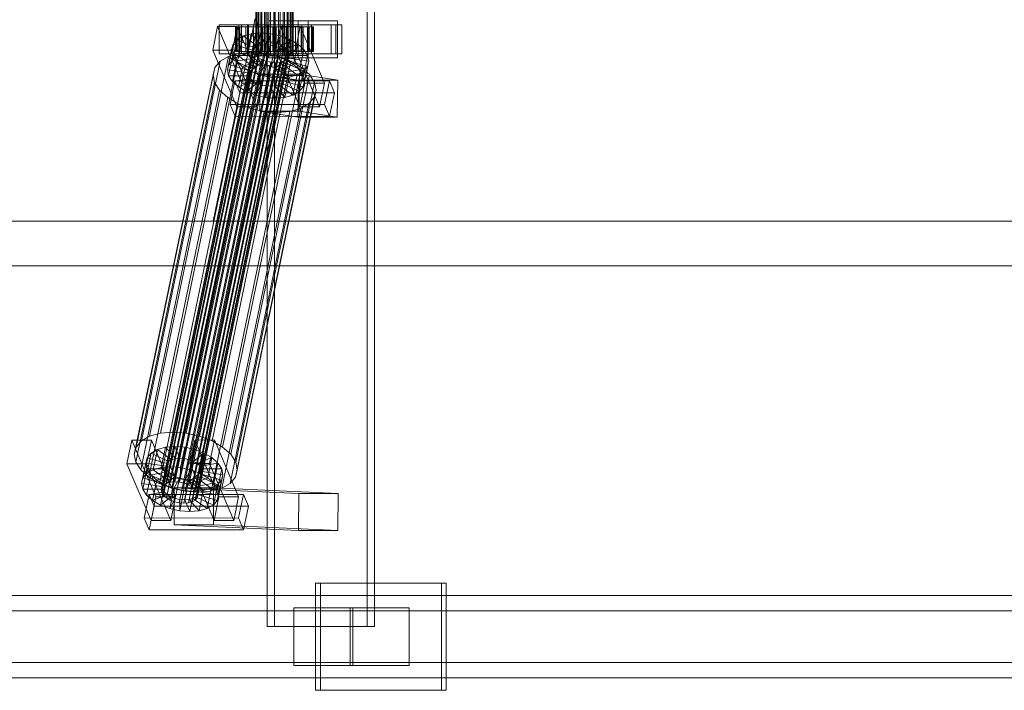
# Model space of a CAD drawing. Header units: millimetres. Extents: x -2233 to 65662, y -50530 to 6847.
# Tile 422 of 656: x 21875 to 22352, y -18456 to -18130. Entities that reach past the tile are written whole.
import ezdxf

# ---------------------------------------------------------------- set-up
doc = ezdxf.new("R2010")
doc.units = ezdxf.units.MM
doc.layers.add('superior_C02', color=7, linetype='Continuous', lineweight=0)

msp = doc.modelspace()

# ---------------------------------------------------------------- linework, layer by layer
at = {"layer": 'superior_C02'}
for p, q in [((21994.808, -17575), (21994.808, -18425)), ((21998.384, -18425), (21998.384, -17575)), ((22043.299, -18425), (22043.299, -17575)), ((22046.875, -17575), (22046.875, -18425)), ((21989.316, -18148), (21989.316, -17852)), ((21989.528, -18148), (21989.528, -17852)), ((21989.718, -18148), (21989.718, -17852)), ((21990.337, -18148), (21990.337, -17852)), ((21990.705, -18148), (21990.705, -17852)), ((21991.69, -18148), (21991.69, -17852)), ((21992.21, -18148), (21992.21, -17852)), ((21993.494, -18148), (21993.494, -17852)), ((21994.131, -18148), (21994.131, -17852)), ((21995.626, -18148), (21995.626, -17852)), ((21996.337, -18148), (21996.337, -17852)), ((21997.941, -18148), (21997.941, -17852)), ((21998.676, -18148), (21998.676, -17852)), ((22000.281, -18148), (22000.281, -17852)), ((22000.991, -18148), (22000.991, -17852)), ((22002.487, -18148), (22002.487, -17852)), ((22003.123, -18148), (22003.123, -17852)), ((22004.408, -18148), (22004.408, -17852)), ((22004.927, -18148), (22004.927, -17852)), ((22005.913, -18148), (22005.913, -17852)), ((22006.28, -18148), (22006.28, -17852)), ((22006.9, -17852), (22006.9, -18148)), ((22007.09, -18148), (22007.09, -17852)), ((22007.301, -18148), (22007.301, -17852)), ((21988.96, -18130), (21968.557, -18228.298)), ((21970.336, -18228.298), (21990.738, -18130)), ((21980.954, -18133), (21971.408, -18133)), ((21971.408, -18133), (21971.408, -18147)), ((21985.715, -18133), (21971.408, -18133)), ((21980.954, -18147), (21980.954, -18133)), ((21980.954, -18133), (21995.26, -18133)), ((22028.073, -18133), (21982.255, -18133)), ((21982.255, -18133), (21982.255, -18147)), ((21985.235, -18133), (21982.255, -18133)), ((21985.235, -18147), (21985.235, -18133)), ((21985.235, -18133), (22031.054, -18133)), ((21985.715, -18147), (21985.715, -18133)), ((21985.715, -18133), (21995.26, -18133)), ((21995.26, -18133), (21995.26, -18147)), ((22014.71, -18131), (21995.619, -18131)), ((21995.619, -18131), (21995.619, -18149)), ((22009.806, -18131), (21995.619, -18131)), ((22011.499, -18133), (22001.954, -18133)), ((22001.954, -18133), (22001.954, -18147)), ((22016.26, -18133), (22001.954, -18133)), ((22009.806, -18149), (22009.806, -18131)), ((22009.806, -18131), (22028.897, -18131)), ((22011.499, -18147), (22011.499, -18133)), ((22011.499, -18133), (22025.806, -18133)), ((22014.71, -18149), (22014.71, -18131)), ((22014.71, -18131), (22028.897, -18131)), ((22016.26, -18147), (22016.26, -18133)), ((22016.26, -18133), (22025.806, -18133)), ((22025.806, -18133), (22025.806, -18147)), ((22028.073, -18147), (22028.073, -18133)), ((22028.073, -18133), (22031.054, -18133)), ((22028.897, -18131), (22028.897, -18149)), ((22031.054, -18133), (22031.054, -18147)), ((21970.72, -18133.859), (21968.34, -18145.327)), ((21980.265, -18133.847), (21970.72, -18133.859)), ((21982.47, -18161.391), (21970.72, -18133.859)), ((21977.885, -18145.315), (21980.265, -18133.847)), ((21979.771, -18134), (21979.325, -18134)), ((21979.325, -18134), (21989.316, -18134)), ((21979.325, -18146), (21979.325, -18134)), ((21979.325, -18134), (21980.172, -18134)), ((21981.48, -18134), (21979.771, -18134)), ((21979.771, -18134), (21989.528, -18134)), ((21979.771, -18146), (21979.771, -18134)), ((21980.172, -18134), (21989.718, -18134)), ((21980.172, -18146), (21980.172, -18134)), ((21980.172, -18134), (21982.256, -18134)), ((21980.265, -18133.847), (21992.016, -18161.379)), ((21984.336, -18134), (21981.48, -18134)), ((21981.48, -18134), (21990.337, -18134)), ((21981.48, -18146), (21981.48, -18134)), ((21982.256, -18134), (21990.705, -18134)), ((21982.256, -18146), (21982.256, -18134)), ((21982.256, -18134), (21985.434, -18134)), ((21987.039, -18137.325), (21983.129, -18138.419)), ((21988.145, -18134), (21984.336, -18134)), ((21984.336, -18134), (21991.69, -18134)), ((21984.336, -18146), (21984.336, -18134)), ((21984.999, -18147.155), (21987.039, -18137.325)), ((21985.434, -18134), (21992.21, -18134)), ((21985.434, -18146), (21985.434, -18134)), ((21985.434, -18134), (21989.489, -18134)), ((21991.575, -18136.948), (21987.039, -18137.325)), ((21987.039, -18137.325), (21991.874, -18142.862)), ((21992.646, -18134), (21988.145, -18134)), ((21988.145, -18134), (21993.494, -18134)), ((21988.145, -18146), (21988.145, -18134)), ((21989.316, -18134), (21989.528, -18134)), ((21989.316, -18134), (21989.316, -18146)), ((21989.718, -18134), (21989.316, -18134)), ((21989.489, -18134), (21994.131, -18134)), ((21989.489, -18146), (21989.489, -18134)), ((21989.489, -18134), (21994.145, -18134)), ((21989.528, -18134), (21990.337, -18134)), ((21989.528, -18134), (21989.528, -18146)), ((21989.534, -18146.777), (21991.575, -18136.948)), ((21989.718, -18134), (21989.718, -18146)), ((21990.705, -18134), (21989.718, -18134)), ((21990.337, -18134), (21991.69, -18134)), ((21990.337, -18134), (21990.337, -18146)), ((21990.705, -18134), (21990.705, -18146)), ((21992.21, -18134), (21990.705, -18134)), ((21996.427, -18137.313), (21991.575, -18136.948)), ((21991.575, -18136.948), (21994.023, -18142.683)), ((21991.69, -18134), (21993.494, -18134)), ((21991.69, -18134), (21991.69, -18146)), ((21992.21, -18134), (21992.21, -18146)), ((21994.131, -18134), (21992.21, -18134)), ((21997.533, -18134), (21992.646, -18134)), ((21992.646, -18134), (21995.626, -18134)), ((21992.646, -18146), (21992.646, -18134)), ((21993.494, -18134), (21995.626, -18134)), ((21993.494, -18134), (21993.494, -18146)), ((21994.131, -18134), (21994.131, -18146)), ((21996.337, -18134), (21994.131, -18134)), ((21994.145, -18134), (21996.337, -18134)), ((21994.145, -18146), (21994.145, -18134)), ((21994.145, -18134), (21999.085, -18134)), ((21994.387, -18147.143), (21996.427, -18137.313)), ((21995.626, -18134), (21997.941, -18134)), ((21995.626, -18134), (21995.626, -18146)), ((21996.427, -18137.313), (21996.321, -18142.856)), ((21996.337, -18134), (21996.337, -18146)), ((21998.676, -18134), (21996.337, -18134)), ((22001.266, -18138.396), (21996.427, -18137.313)), ((22002.473, -18134), (21997.533, -18134)), ((21997.533, -18134), (21997.941, -18134)), ((21997.533, -18146), (21997.533, -18134)), ((21997.941, -18134), (22000.281, -18134)), ((21997.941, -18134), (21997.941, -18146)), ((21999.085, -18134), (21998.676, -18134)), ((21998.676, -18134), (21998.676, -18146)), ((22000.991, -18134), (21998.676, -18134)), ((22001.265, -18133.821), (21998.885, -18145.289)), ((21999.085, -18146), (21999.085, -18134)), ((21999.085, -18134), (22003.972, -18134)), ((22002.473, -18134), (22000.281, -18134)), ((22000.281, -18134), (22002.487, -18134)), ((22000.281, -18134), (22000.281, -18146)), ((22003.972, -18134), (22000.991, -18134)), ((22000.991, -18134), (22000.991, -18146)), ((22003.123, -18134), (22000.991, -18134)), ((22010.811, -18133.809), (22001.265, -18133.821)), ((22013.016, -18161.353), (22001.265, -18133.821)), ((22007.129, -18134), (22002.473, -18134)), ((22002.473, -18146), (22002.473, -18134)), ((22007.129, -18134), (22002.487, -18134)), ((22002.487, -18134), (22004.408, -18134)), ((22002.487, -18134), (22002.487, -18146)), ((22008.473, -18134), (22003.123, -18134)), ((22003.123, -18134), (22003.123, -18146)), ((22004.927, -18134), (22003.123, -18134)), ((22003.972, -18146), (22003.972, -18134)), ((22003.972, -18134), (22008.473, -18134)), ((22011.184, -18134), (22004.408, -18134)), ((22004.408, -18134), (22005.913, -18134)), ((22004.408, -18134), (22004.408, -18146)), ((22012.281, -18134), (22004.927, -18134)), ((22004.927, -18134), (22004.927, -18146)), ((22006.28, -18134), (22004.927, -18134)), ((22014.362, -18134), (22005.913, -18134)), ((22005.913, -18134), (22006.9, -18134)), ((22005.913, -18134), (22005.913, -18146)), ((22015.138, -18134), (22006.28, -18134)), ((22006.28, -18134), (22006.28, -18146)), ((22007.09, -18134), (22006.28, -18134)), ((22006.9, -18134), (22016.445, -18134)), ((22006.9, -18146), (22006.9, -18134)), ((22006.9, -18134), (22007.301, -18134)), ((22016.847, -18134), (22007.09, -18134)), ((22007.09, -18134), (22007.09, -18146)), ((22007.301, -18134), (22007.09, -18134)), ((22011.184, -18134), (22007.129, -18134)), ((22007.129, -18146), (22007.129, -18134)), ((22017.293, -18134), (22007.301, -18134)), ((22007.301, -18134), (22007.301, -18146)), ((22008.431, -18145.277), (22010.811, -18133.809)), ((22008.473, -18146), (22008.473, -18134)), ((22008.473, -18134), (22012.281, -18134)), ((22010.811, -18133.809), (22022.561, -18161.341)), ((22014.362, -18134), (22011.184, -18134)), ((22011.184, -18146), (22011.184, -18134)), ((22012.281, -18146), (22012.281, -18134)), ((22012.281, -18134), (22015.138, -18134)), ((22016.445, -18134), (22014.362, -18134)), ((22014.362, -18146), (22014.362, -18134)), ((22015.138, -18146), (22015.138, -18134)), ((22015.138, -18134), (22016.847, -18134)), ((22016.445, -18134), (22016.445, -18146)), ((22017.293, -18134), (22016.445, -18134)), ((22016.847, -18146), (22016.847, -18134)), ((22016.847, -18134), (22017.293, -18134)), ((22017.293, -18146), (22017.293, -18134)), ((21944.558, -18356.363), (21988.933, -18142.565)), ((21945.987, -18355.541), (21990.362, -18141.742)), ((21947.839, -18355.022), (21992.214, -18141.224)), ((21949.987, -18354.844), (21994.363, -18141.045)), ((21952.286, -18355.017), (21996.661, -18141.218)), ((21954.578, -18355.53), (21998.953, -18141.731)), ((21956.707, -18356.348), (22001.083, -18142.549)), ((21976.153, -18152.246), (21978.194, -18142.416)), ((21978.194, -18142.416), (21977.504, -18145.047)), ((21978.072, -18149.985), (21980.112, -18140.156)), ((21980.112, -18140.156), (21978.194, -18142.416)), ((21978.194, -18142.416), (21987.684, -18145.274)), ((21983.129, -18138.419), (21980.112, -18140.156)), ((21980.112, -18140.156), (21988.593, -18144.203)), ((21981.089, -18148.249), (21983.129, -18138.419)), ((21983.129, -18138.419), (21990.022, -18143.38)), ((21988.933, -18142.565), (21988.024, -18143.635)), ((21990.362, -18141.742), (21988.933, -18142.565)), ((21991.874, -18142.862), (21989.834, -18152.692)), ((21990.022, -18143.38), (21991.874, -18142.862)), ((21992.214, -18141.224), (21990.362, -18141.742)), ((21991.874, -18142.862), (21994.023, -18142.683)), ((21994.023, -18142.683), (21991.982, -18152.513)), ((21994.363, -18141.045), (21992.214, -18141.224)), ((21994.023, -18142.683), (21996.321, -18142.856)), ((21996.321, -18142.856), (21994.281, -18152.686)), ((21996.661, -18141.218), (21994.363, -18141.045)), ((21996.321, -18142.856), (21998.613, -18143.369)), ((21998.953, -18141.731), (21996.661, -18141.218)), ((22001.266, -18138.396), (21998.613, -18143.369)), ((22001.083, -18142.549), (21998.953, -18141.731)), ((21999.226, -18148.226), (22001.266, -18138.396)), ((22005.761, -18140.123), (22000.743, -18144.188)), ((22002.904, -18143.617), (22001.083, -18142.549)), ((22005.761, -18140.123), (22001.266, -18138.396)), ((22009.607, -18142.377), (22002.564, -18145.255)), ((22003.721, -18149.953), (22005.761, -18140.123)), ((22009.607, -18142.377), (22005.761, -18140.123)), ((22007.567, -18152.207), (22009.607, -18142.377)), ((22012.54, -18145.003), (22009.607, -18142.377)), ((21942.969, -18331.197), (21981.224, -18146.887)), ((21943.322, -18358.68), (21987.697, -18144.881)), ((21943.599, -18360.017), (21987.975, -18146.218)), ((21943.649, -18357.434), (21988.024, -18143.635)), ((21944.462, -18361.352), (21988.838, -18147.554)), ((21949.033, -18330.692), (21987.287, -18146.383)), ((21955.52, -18331.181), (21993.775, -18146.872)), ((21958.529, -18357.415), (22002.904, -18143.617)), ((21959.918, -18358.659), (22004.294, -18144.861)), ((22005.157, -18146.196), (21960.781, -18359.995)), ((21961.059, -18361.332), (22005.434, -18147.533)), ((21968.34, -18145.327), (21977.885, -18145.315)), ((21968.34, -18145.327), (21980.09, -18172.859)), ((21971.408, -18147), (21980.954, -18147)), ((21971.408, -18147), (21985.715, -18147)), ((21975.463, -18154.877), (21977.504, -18145.047)), ((21981.224, -18146.887), (21975.998, -18148.35)), ((21977.504, -18145.047), (21987.357, -18146.52)), ((21977.504, -18145.047), (21978.089, -18147.868)), ((21989.636, -18172.847), (21977.885, -18145.315)), ((21989.316, -18146), (21979.325, -18146)), ((21979.325, -18146), (21979.771, -18146)), ((21980.172, -18146), (21979.325, -18146)), ((21989.528, -18146), (21979.771, -18146)), ((21979.771, -18146), (21981.48, -18146)), ((21989.718, -18146), (21980.172, -18146)), ((21982.256, -18146), (21980.172, -18146)), ((21995.26, -18147), (21980.954, -18147)), ((21981.089, -18148.249), (21984.999, -18147.155)), ((21987.287, -18146.383), (21981.224, -18146.887)), ((21990.337, -18146), (21981.48, -18146)), ((21981.48, -18146), (21984.336, -18146)), ((21982.255, -18147), (22028.073, -18147)), ((21982.255, -18147), (21985.235, -18147)), ((21990.705, -18146), (21982.256, -18146)), ((21985.434, -18146), (21982.256, -18146)), ((21991.69, -18146), (21984.336, -18146)), ((21984.336, -18146), (21988.145, -18146)), ((21984.999, -18147.155), (21989.534, -18146.777)), ((21989.834, -18152.692), (21984.999, -18147.155)), ((22031.054, -18147), (21985.235, -18147)), ((21987.357, -18146.52), (21985.317, -18156.35)), ((21992.21, -18146), (21985.434, -18146)), ((21989.489, -18146), (21985.434, -18146)), ((21987.684, -18145.274), (21985.644, -18155.103)), ((21995.26, -18147), (21985.715, -18147)), ((21988.593, -18144.203), (21986.553, -18154.033)), ((21993.775, -18146.872), (21987.287, -18146.383)), ((21987.357, -18146.52), (21987.684, -18145.274)), ((21987.635, -18147.856), (21987.357, -18146.52)), ((21987.684, -18145.274), (21988.593, -18144.203)), ((21988.024, -18143.635), (21987.697, -18144.881)), ((21987.697, -18144.881), (21987.975, -18146.218)), ((21987.975, -18146.218), (21988.838, -18147.554)), ((21990.022, -18143.38), (21987.982, -18153.21)), ((21993.494, -18146), (21988.145, -18146)), ((21988.145, -18146), (21992.646, -18146)), ((21988.593, -18144.203), (21990.022, -18143.38)), ((21988.838, -18147.554), (21990.227, -18148.798)), ((21989.528, -18146), (21989.316, -18146)), ((21989.316, -18146), (21989.718, -18146)), ((21994.131, -18146), (21989.489, -18146)), ((21994.145, -18146), (21989.489, -18146)), ((21990.337, -18146), (21989.528, -18146)), ((21991.982, -18152.513), (21989.534, -18146.777)), ((21989.534, -18146.777), (21994.387, -18147.143)), ((21989.718, -18146), (21990.705, -18146)), ((21991.69, -18146), (21990.337, -18146)), ((21990.705, -18146), (21992.21, -18146)), ((21993.494, -18146), (21991.69, -18146)), ((21992.21, -18146), (21994.131, -18146)), ((21995.626, -18146), (21992.646, -18146)), ((21992.646, -18146), (21997.533, -18146)), ((21995.626, -18146), (21993.494, -18146)), ((22000.243, -18148.32), (21993.775, -18146.872)), ((21994.131, -18146), (21996.337, -18146)), ((21996.337, -18146), (21994.145, -18146)), ((21999.085, -18146), (21994.145, -18146)), ((21994.281, -18152.686), (21994.387, -18147.143)), ((21994.387, -18147.143), (21999.226, -18148.226)), ((21997.941, -18146), (21995.626, -18146)), ((21996.337, -18146), (21998.676, -18146)), ((21998.613, -18143.369), (21996.573, -18153.199)), ((21997.941, -18146), (21997.533, -18146)), ((21997.533, -18146), (22002.473, -18146)), ((22000.281, -18146), (21997.941, -18146)), ((21998.613, -18143.369), (22000.743, -18144.188)), ((21998.676, -18146), (21999.085, -18146)), ((21998.676, -18146), (22000.991, -18146)), ((22000.743, -18144.188), (21998.702, -18154.017)), ((21998.885, -18145.289), (22008.431, -18145.277)), ((21998.885, -18145.289), (22010.636, -18172.821)), ((22003.972, -18146), (21999.085, -18146)), ((22002.487, -18146), (22000.281, -18146)), ((22000.281, -18146), (22002.473, -18146)), ((22002.564, -18145.255), (22000.524, -18155.085)), ((22000.743, -18144.188), (22002.564, -18145.255)), ((22000.991, -18146), (22003.972, -18146)), ((22000.991, -18146), (22003.123, -18146)), ((22003.954, -18146.499), (22001.914, -18156.329)), ((22001.954, -18147), (22011.499, -18147)), ((22001.954, -18147), (22016.26, -18147)), ((22002.473, -18146), (22007.129, -18146)), ((22004.408, -18146), (22002.487, -18146)), ((22002.487, -18146), (22007.129, -18146)), ((22002.564, -18145.255), (22003.954, -18146.499)), ((22004.294, -18144.861), (22002.904, -18143.617)), ((22003.123, -18146), (22008.473, -18146)), ((22003.123, -18146), (22004.927, -18146)), ((22012.54, -18145.003), (22003.954, -18146.499)), ((22003.954, -18146.499), (22004.817, -18147.835)), ((22008.473, -18146), (22003.972, -18146)), ((22005.157, -18146.196), (22004.294, -18144.861)), ((22005.913, -18146), (22004.408, -18146)), ((22004.408, -18146), (22011.184, -18146)), ((22004.927, -18146), (22012.281, -18146)), ((22004.927, -18146), (22006.28, -18146)), ((22005.107, -18148.779), (22005.434, -18147.533)), ((22005.434, -18147.533), (22005.157, -18146.196)), ((22006.9, -18146), (22005.913, -18146)), ((22005.913, -18146), (22014.362, -18146)), ((22006.28, -18146), (22015.138, -18146)), ((22006.28, -18146), (22007.09, -18146)), ((22016.445, -18146), (22006.9, -18146)), ((22007.301, -18146), (22006.9, -18146)), ((22007.09, -18146), (22016.847, -18146)), ((22007.09, -18146), (22007.301, -18146)), ((22007.129, -18146), (22011.184, -18146)), ((22007.301, -18146), (22017.293, -18146)), ((22020.181, -18172.809), (22008.431, -18145.277)), ((22012.281, -18146), (22008.473, -18146)), ((22010.5, -18154.833), (22012.54, -18145.003)), ((22011.184, -18146), (22014.362, -18146)), ((22025.806, -18147), (22011.499, -18147)), ((22015.138, -18146), (22012.281, -18146)), ((22014.362, -18147.823), (22012.54, -18145.003)), ((22014.362, -18146), (22016.445, -18146)), ((22016.847, -18146), (22015.138, -18146)), ((22025.806, -18147), (22016.26, -18147)), ((22016.445, -18146), (22017.293, -18146)), ((22017.293, -18146), (22016.847, -18146)), ((22031.054, -18147), (22028.073, -18147)), ((21933.71, -18334.981), (21971.964, -18150.672)), ((21937.743, -18332.659), (21975.998, -18148.35)), ((21945.852, -18362.596), (21990.227, -18148.798)), ((21947.674, -18363.664), (21992.049, -18149.865)), ((21949.803, -18364.482), (21994.178, -18150.683)), ((21952.095, -18364.995), (21996.471, -18151.196)), ((21954.394, -18365.168), (21998.769, -18151.369)), ((21956.542, -18364.989), (22000.918, -18151.191)), ((21958.394, -18364.471), (22002.769, -18150.672)), ((21959.823, -18363.648), (22004.198, -18149.85)), ((21960.732, -18362.578), (22005.107, -18148.779)), ((21961.989, -18332.629), (22000.243, -18148.32)), ((21967.998, -18334.938), (22006.253, -18150.629)), ((21971.964, -18150.672), (21969.399, -18153.694)), ((21975.998, -18148.35), (21971.964, -18150.672)), ((21975.463, -18154.877), (21976.153, -18152.246)), ((21976.049, -18157.698), (21978.089, -18147.868)), ((21976.153, -18152.246), (21978.072, -18149.985)), ((21985.644, -18155.103), (21976.153, -18152.246)), ((21977.871, -18160.518), (21979.911, -18150.688)), ((21978.072, -18149.985), (21981.089, -18148.249)), ((21986.553, -18154.033), (21978.072, -18149.985)), ((21978.089, -18147.868), (21987.635, -18147.856)), ((21978.089, -18147.868), (21979.911, -18150.688)), ((21979.911, -18150.688), (21988.498, -18149.192)), ((21979.911, -18150.688), (21982.845, -18153.314)), ((21987.982, -18153.21), (21981.089, -18148.249)), ((21982.845, -18153.314), (21989.887, -18150.436)), ((21987.635, -18147.856), (21985.595, -18157.686)), ((21988.498, -18149.192), (21986.458, -18159.022)), ((21986.69, -18155.567), (21991.709, -18151.503)), ((21988.498, -18149.192), (21987.635, -18147.856)), ((21989.887, -18150.436), (21987.847, -18160.266)), ((21989.887, -18150.436), (21988.498, -18149.192)), ((21989.718, -18148), (21989.316, -18148)), ((21989.316, -18148), (21989.528, -18148)), ((21989.528, -18148), (21990.337, -18148)), ((21991.709, -18151.503), (21989.669, -18161.333)), ((21990.705, -18148), (21989.718, -18148)), ((21991.982, -18152.513), (21989.834, -18152.692)), ((21991.709, -18151.503), (21989.887, -18150.436)), ((21990.227, -18148.798), (21992.049, -18149.865)), ((21990.337, -18148), (21991.69, -18148)), ((21992.21, -18148), (21990.705, -18148)), ((21991.186, -18157.295), (21993.838, -18152.321)), ((21991.69, -18148), (21993.494, -18148)), ((21993.838, -18152.321), (21991.709, -18151.503)), ((21993.838, -18152.321), (21991.798, -18162.151)), ((21994.281, -18152.686), (21991.982, -18152.513)), ((21992.049, -18149.865), (21994.178, -18150.683)), ((21994.131, -18148), (21992.21, -18148)), ((21993.494, -18148), (21995.626, -18148)), ((21996.13, -18152.835), (21993.838, -18152.321)), ((21996.337, -18148), (21994.131, -18148)), ((21994.178, -18150.683), (21996.471, -18151.196)), ((21995.619, -18149), (22014.71, -18149)), ((22009.806, -18149), (21995.619, -18149)), ((21995.626, -18148), (21997.941, -18148)), ((21998.676, -18148), (21996.337, -18148)), ((21996.471, -18151.196), (21998.769, -18151.369)), ((21996.573, -18153.199), (21999.226, -18148.226)), ((21997.941, -18148), (22000.281, -18148)), ((22000.991, -18148), (21998.676, -18148)), ((21998.702, -18154.017), (22003.721, -18149.953)), ((21998.769, -18151.369), (22000.918, -18151.191)), ((21999.226, -18148.226), (22003.721, -18149.953)), ((22006.253, -18150.629), (22000.243, -18148.32)), ((22000.281, -18148), (22002.487, -18148)), ((22002.429, -18152.311), (22000.389, -18162.14)), ((22000.524, -18155.085), (22007.567, -18152.207)), ((22002.429, -18152.311), (22000.577, -18152.829)), ((22000.918, -18151.191), (22002.769, -18150.672)), ((22003.123, -18148), (22000.991, -18148)), ((22003.858, -18151.488), (22001.818, -18161.318)), ((22003.858, -18151.488), (22002.429, -18152.311)), ((22009.322, -18157.272), (22002.429, -18152.311)), ((22002.487, -18148), (22004.408, -18148)), ((22004.767, -18150.417), (22002.727, -18160.247)), ((22002.769, -18150.672), (22004.198, -18149.85)), ((22002.776, -18157.665), (22004.817, -18147.835)), ((22005.094, -18149.171), (22003.054, -18159.001)), ((22004.927, -18148), (22003.123, -18148)), ((22003.721, -18149.953), (22007.567, -18152.207)), ((22004.767, -18150.417), (22003.858, -18151.488)), ((22012.339, -18155.535), (22003.858, -18151.488)), ((22004.198, -18149.85), (22005.107, -18148.779)), ((22004.408, -18148), (22005.913, -18148)), ((22005.094, -18149.171), (22004.767, -18150.417)), ((22014.258, -18153.275), (22004.767, -18150.417)), ((22004.817, -18147.835), (22014.362, -18147.823)), ((22004.817, -18147.835), (22005.094, -18149.171)), ((22006.28, -18148), (22004.927, -18148)), ((22014.948, -18150.644), (22005.094, -18149.171)), ((22005.913, -18148), (22006.9, -18148)), ((22011.394, -18153.641), (22006.253, -18150.629)), ((22007.09, -18148), (22006.28, -18148)), ((22006.9, -18148), (22007.301, -18148)), ((22007.301, -18148), (22007.09, -18148)), ((22007.567, -18152.207), (22010.5, -18154.833)), ((22028.897, -18149), (22009.806, -18149)), ((22014.362, -18147.823), (22012.322, -18157.653)), ((22012.908, -18160.474), (22014.948, -18150.644)), ((22014.258, -18153.275), (22014.948, -18150.644)), ((22014.948, -18150.644), (22014.362, -18147.823)), ((22028.897, -18149), (22014.71, -18149)), ((21930.222, -18341.52), (21968.477, -18157.211)), ((21931.144, -18338.003), (21969.399, -18153.694)), ((21969.399, -18153.694), (21968.477, -18157.211)), ((21968.477, -18157.211), (21969.26, -18160.982)), ((21973.139, -18337.95), (22011.394, -18153.641)), ((21985.317, -18156.35), (21975.463, -18154.877)), ((21976.049, -18157.698), (21975.463, -18154.877)), ((21977.061, -18341.461), (22015.316, -18157.152)), ((21980.805, -18163.144), (21982.845, -18153.314)), ((21982.845, -18153.314), (21986.69, -18155.567)), ((21984.65, -18165.397), (21986.69, -18155.567)), ((21985.644, -18155.103), (21985.317, -18156.35)), ((21985.317, -18156.35), (21985.595, -18157.686)), ((21986.553, -18154.033), (21985.644, -18155.103)), ((21987.982, -18153.21), (21986.553, -18154.033)), ((21986.69, -18155.567), (21991.186, -18157.295)), ((21989.834, -18152.692), (21987.982, -18153.21)), ((21989.145, -18167.125), (21991.186, -18157.295)), ((21991.415, -18156.962), (21991.167, -18174.943)), ((21991.186, -18157.295), (21996.025, -18158.378)), ((22010.505, -18156.962), (21991.415, -18156.962)), ((22009.924, -18159.83), (21991.415, -18156.962)), ((21996.13, -18152.835), (21994.09, -18162.664)), ((21996.573, -18153.199), (21994.281, -18152.686)), ((21996.025, -18158.378), (21996.13, -18152.835)), ((21998.429, -18153.008), (21996.13, -18152.835)), ((21998.429, -18153.008), (21996.389, -18162.837)), ((21998.702, -18154.017), (21996.573, -18153.199)), ((22000.577, -18152.829), (21998.429, -18153.008)), ((22000.877, -18158.743), (21998.429, -18153.008)), ((22000.577, -18152.829), (21998.537, -18162.659)), ((22000.524, -18155.085), (21998.702, -18154.017)), ((22001.914, -18156.329), (22000.524, -18155.085)), ((22005.413, -18158.366), (22000.577, -18152.829)), ((22001.914, -18156.329), (22010.5, -18154.833)), ((22002.776, -18157.665), (22001.914, -18156.329)), ((22005.413, -18158.366), (22009.322, -18157.272)), ((22007.282, -18167.102), (22009.322, -18157.272)), ((22009.322, -18157.272), (22012.339, -18155.535)), ((22010.258, -18174.943), (22010.505, -18156.962)), ((22010.299, -18165.365), (22012.339, -18155.535)), ((22010.5, -18154.833), (22012.322, -18157.653)), ((22010.505, -18156.962), (22029.014, -18159.83)), ((22015.316, -18157.152), (22011.394, -18153.641)), ((22012.218, -18163.105), (22014.258, -18153.275)), ((22012.339, -18155.535), (22014.258, -18153.275)), ((22017.751, -18160.922), (22015.316, -18157.152)), ((21931.005, -18345.291), (21969.26, -18160.982)), ((21969.26, -18160.982), (21971.695, -18164.752)), ((21985.595, -18157.686), (21976.049, -18157.698)), ((21977.871, -18160.518), (21976.049, -18157.698)), ((21979.117, -18160.247), (21976.737, -18171.715)), ((21986.458, -18159.022), (21977.871, -18160.518)), ((21980.805, -18163.144), (21977.871, -18160.518)), ((22024.935, -18160.19), (21979.117, -18160.247)), ((21981.565, -18165.983), (21979.117, -18160.247)), ((22017.751, -18160.922), (21979.496, -18345.231)), ((21980.09, -18172.859), (21982.47, -18161.391)), ((21987.847, -18160.266), (21980.805, -18163.144)), ((21982.47, -18161.391), (21992.016, -18161.379)), ((21989.669, -18161.333), (21984.65, -18165.397)), ((21985.595, -18157.686), (21986.458, -18159.022)), ((21986.458, -18159.022), (21987.847, -18160.266)), ((21987.847, -18160.266), (21989.669, -18161.333)), ((21992.016, -18161.379), (21989.636, -18172.847)), ((21989.669, -18161.333), (21991.798, -18162.151)), ((21993.984, -18168.208), (21996.025, -18158.378)), ((21996.025, -18158.378), (22000.877, -18158.743)), ((21998.837, -18168.573), (22000.877, -18158.743)), ((22000.389, -18162.14), (22001.818, -18161.318)), ((22000.877, -18158.743), (22005.413, -18158.366)), ((22001.818, -18161.318), (22002.727, -18160.247)), ((22001.818, -18161.318), (22010.299, -18165.365)), ((22002.727, -18160.247), (22003.054, -18159.001)), ((22002.727, -18160.247), (22012.218, -18163.105)), ((22012.322, -18157.653), (22002.776, -18157.665)), ((22003.054, -18159.001), (22002.776, -18157.665)), ((22003.054, -18159.001), (22012.908, -18160.474)), ((22003.372, -18168.196), (22005.413, -18158.366)), ((22009.676, -18177.811), (22009.924, -18159.83)), ((22009.924, -18159.83), (22029.014, -18159.83)), ((22010.636, -18172.821), (22013.016, -18161.353)), ((22012.908, -18160.474), (22012.218, -18163.105)), ((22012.322, -18157.653), (22012.908, -18160.474)), ((22013.016, -18161.353), (22022.561, -18161.341)), ((22018.534, -18164.693), (22017.751, -18160.922)), ((22022.561, -18161.341), (22020.181, -18172.809)), ((22022.555, -18171.658), (22024.935, -18160.19)), ((22024.935, -18160.19), (22027.384, -18165.926)), ((22029.014, -18159.83), (22028.767, -18177.811)), ((21933.441, -18349.061), (21971.695, -18164.752)), ((21971.695, -18164.752), (21975.617, -18168.263)), ((21979.185, -18177.451), (21981.565, -18165.983)), ((21980.279, -18349.002), (22018.534, -18164.693)), ((21984.65, -18165.397), (21980.805, -18163.144)), ((21981.565, -18165.983), (22027.384, -18165.926)), ((21989.145, -18167.125), (21984.65, -18165.397)), ((21991.798, -18162.151), (21989.145, -18167.125)), ((21991.798, -18162.151), (21994.09, -18162.664)), ((21994.09, -18162.664), (21993.984, -18168.208)), ((21994.09, -18162.664), (21996.389, -18162.837)), ((21996.389, -18162.837), (21998.537, -18162.659)), ((21996.389, -18162.837), (21998.837, -18168.573)), ((21998.537, -18162.659), (22000.389, -18162.14)), ((21998.537, -18162.659), (22003.372, -18168.196)), ((22000.389, -18162.14), (22007.282, -18167.102)), ((22010.299, -18165.365), (22007.282, -18167.102)), ((22012.218, -18163.105), (22010.299, -18165.365)), ((22017.612, -18168.21), (22018.534, -18164.693)), ((22027.384, -18165.926), (22025.003, -18177.394)), ((21937.362, -18352.572), (21975.617, -18168.263)), ((21942.503, -18355.584), (21980.758, -18171.275)), ((21975.617, -18168.263), (21980.758, -18171.275)), ((21976.737, -18171.715), (22022.555, -18171.658)), ((21976.792, -18355.541), (22015.046, -18171.232)), ((21979.357, -18352.519), (22017.612, -18168.21)), ((21980.758, -18171.275), (21986.768, -18173.584)), ((21993.984, -18168.208), (21989.145, -18167.125)), ((21998.837, -18168.573), (21993.984, -18168.208)), ((22003.372, -18168.196), (21998.837, -18168.573)), ((22007.282, -18167.102), (22003.372, -18168.196)), ((22011.013, -18173.554), (22015.046, -18171.232)), ((22015.046, -18171.232), (22017.612, -18168.21)), ((22025.003, -18177.394), (22022.555, -18171.658)), ((21948.513, -18357.893), (21986.768, -18173.584)), ((21954.982, -18359.341), (21993.236, -18175.032)), ((21961.469, -18359.83), (21999.723, -18175.521)), ((21967.532, -18359.326), (22005.787, -18175.016)), ((21972.758, -18357.863), (22011.013, -18173.554)), ((21976.737, -18171.715), (21979.185, -18177.451)), ((21989.636, -18172.847), (21980.09, -18172.859)), ((21986.768, -18173.584), (21993.236, -18175.032)), ((21991.167, -18174.943), (22010.258, -18174.943)), ((22009.676, -18177.811), (21991.167, -18174.943)), ((21993.236, -18175.032), (21999.723, -18175.521)), ((21999.723, -18175.521), (22005.787, -18175.016)), ((22005.787, -18175.016), (22011.013, -18173.554)), ((22028.767, -18177.811), (22010.258, -18174.943)), ((22020.181, -18172.809), (22010.636, -18172.821)), ((22025.003, -18177.394), (21979.185, -18177.451)), ((22028.767, -18177.811), (22009.676, -18177.811)), ((21968.557, -18228.298), (21032.6, -18228.298)), ((21034.379, -18228.298), (21970.336, -18228.298)), ((21968.557, -18228.298), (21970.336, -18228.298)), ((22541.592, -18228.298), (21968.557, -18228.298)), ((21970.336, -18228.298), (22543.371, -18228.298)), ((24634.01, -18250), (15575.415, -18250)), ((15576.913, -18250), (24635.508, -18250)), ((21933.71, -18334.981), (21937.743, -18332.659)), ((21937.743, -18332.659), (21942.969, -18331.197)), ((21942.969, -18331.197), (21949.033, -18330.692)), ((21949.033, -18330.692), (21955.52, -18331.181)), ((21955.52, -18331.181), (21961.989, -18332.629)), ((21961.989, -18332.629), (21967.998, -18334.938)), ((21929.065, -18334.551), (21926.684, -18346.02)), ((21938.61, -18334.539), (21929.065, -18334.551)), ((21940.815, -18362.083), (21929.065, -18334.551)), ((21930.222, -18341.52), (21931.144, -18338.003)), ((21931.144, -18338.003), (21933.71, -18334.981)), ((21936.23, -18346.008), (21938.61, -18334.539)), ((21938.61, -18334.539), (21950.361, -18362.071)), ((21945.384, -18338.017), (21941.474, -18339.111)), ((21943.344, -18347.847), (21945.384, -18338.017)), ((21949.919, -18337.64), (21945.384, -18338.017)), ((21945.384, -18338.017), (21950.219, -18343.554)), ((21947.879, -18347.47), (21949.919, -18337.64)), ((21954.772, -18338.005), (21949.919, -18337.64)), ((21949.919, -18337.64), (21952.367, -18343.376)), ((21952.732, -18347.835), (21954.772, -18338.005)), ((21954.772, -18338.005), (21954.666, -18343.549)), ((21959.611, -18339.088), (21954.772, -18338.005)), ((21959.61, -18334.513), (21957.23, -18345.981)), ((21969.156, -18334.501), (21959.61, -18334.513)), ((21971.361, -18362.045), (21959.61, -18334.513)), ((21966.775, -18345.969), (21969.156, -18334.501)), ((21967.998, -18334.938), (21973.139, -18337.95)), ((21969.156, -18334.501), (21980.906, -18362.033)), ((21973.139, -18337.95), (21977.061, -18341.461)), ((21931.005, -18345.291), (21930.222, -18341.52)), ((21934.498, -18352.938), (21936.538, -18343.108)), ((21936.538, -18343.108), (21935.848, -18345.739)), ((21936.417, -18350.678), (21938.457, -18340.848)), ((21938.457, -18340.848), (21936.538, -18343.108)), ((21936.538, -18343.108), (21946.029, -18345.966)), ((21941.474, -18339.111), (21938.457, -18340.848)), ((21938.457, -18340.848), (21946.938, -18344.895)), ((21939.434, -18348.941), (21941.474, -18339.111)), ((21941.474, -18339.111), (21948.367, -18344.073)), ((21950.219, -18343.554), (21948.179, -18353.384)), ((21948.367, -18344.073), (21950.219, -18343.554)), ((21950.219, -18343.554), (21952.367, -18343.376)), ((21952.367, -18343.376), (21950.327, -18353.205)), ((21952.367, -18343.376), (21954.666, -18343.549)), ((21954.666, -18343.549), (21952.626, -18353.378)), ((21954.666, -18343.549), (21956.958, -18344.062)), ((21959.611, -18339.088), (21956.958, -18344.062)), ((21957.571, -18348.918), (21959.611, -18339.088)), ((21964.106, -18340.816), (21959.087, -18344.88)), ((21964.106, -18340.816), (21959.611, -18339.088)), ((21967.952, -18343.069), (21960.909, -18345.947)), ((21962.066, -18350.645), (21964.106, -18340.816)), ((21967.952, -18343.069), (21964.106, -18340.816)), ((21965.911, -18352.899), (21967.952, -18343.069)), ((21970.885, -18345.695), (21967.952, -18343.069)), ((21977.061, -18341.461), (21979.496, -18345.231)), ((21926.684, -18346.02), (21936.23, -18346.008)), ((21926.684, -18346.02), (21938.435, -18373.551)), ((21933.441, -18349.061), (21931.005, -18345.291)), ((21933.808, -18355.569), (21935.848, -18345.739)), ((21935.848, -18345.739), (21945.702, -18347.212)), ((21935.848, -18345.739), (21936.434, -18348.56)), ((21947.98, -18373.539), (21936.23, -18346.008)), ((21939.434, -18348.941), (21943.344, -18347.847)), ((21943.344, -18347.847), (21947.879, -18347.47)), ((21948.179, -18353.384), (21943.344, -18347.847)), ((21945.702, -18347.212), (21943.662, -18357.042)), ((21946.029, -18345.966), (21943.989, -18355.796)), ((21946.938, -18344.895), (21944.898, -18354.725)), ((21945.702, -18347.212), (21946.029, -18345.966)), ((21945.98, -18348.548), (21945.702, -18347.212)), ((21946.029, -18345.966), (21946.938, -18344.895)), ((21948.367, -18344.073), (21946.327, -18353.902)), ((21946.938, -18344.895), (21948.367, -18344.073)), ((21950.327, -18353.205), (21947.879, -18347.47)), ((21947.879, -18347.47), (21952.732, -18347.835)), ((21952.626, -18353.378), (21952.732, -18347.835)), ((21952.732, -18347.835), (21957.571, -18348.918)), ((21956.958, -18344.062), (21954.918, -18353.892)), ((21956.958, -18344.062), (21959.087, -18344.88)), ((21959.087, -18344.88), (21957.047, -18354.71)), ((21957.23, -18345.981), (21966.775, -18345.969)), ((21957.23, -18345.981), (21968.981, -18373.513)), ((21960.909, -18345.947), (21958.869, -18355.777)), ((21959.087, -18344.88), (21960.909, -18345.947)), ((21962.299, -18347.191), (21960.258, -18357.021)), ((21960.909, -18345.947), (21962.299, -18347.191)), ((21970.885, -18345.695), (21962.299, -18347.191)), ((21962.299, -18347.191), (21963.162, -18348.527)), ((21978.526, -18373.501), (21966.775, -18345.969)), ((21968.845, -18355.525), (21970.885, -18345.695)), ((21972.707, -18348.515), (21970.885, -18345.695)), ((21979.496, -18345.231), (21980.279, -18349.002)), ((21937.362, -18352.572), (21933.441, -18349.061)), ((21933.808, -18355.569), (21934.498, -18352.938)), ((21934.394, -18358.39), (21936.434, -18348.56)), ((21934.498, -18352.938), (21936.417, -18350.678)), ((21943.989, -18355.796), (21934.498, -18352.938)), ((21936.216, -18361.21), (21938.256, -18351.38)), ((21936.417, -18350.678), (21939.434, -18348.941)), ((21944.898, -18354.725), (21936.417, -18350.678)), ((21936.434, -18348.56), (21945.98, -18348.548)), ((21936.434, -18348.56), (21938.256, -18351.38)), ((21942.503, -18355.584), (21937.362, -18352.572)), ((21938.256, -18351.38), (21946.843, -18349.884)), ((21938.256, -18351.38), (21941.19, -18354.006)), ((21946.327, -18353.902), (21939.434, -18348.941)), ((21941.19, -18354.006), (21948.232, -18351.128)), ((21945.98, -18348.548), (21943.939, -18358.378)), ((21946.843, -18349.884), (21944.802, -18359.714)), ((21945.035, -18356.26), (21950.054, -18352.196)), ((21946.843, -18349.884), (21945.98, -18348.548)), ((21948.232, -18351.128), (21946.192, -18360.958)), ((21948.232, -18351.128), (21946.843, -18349.884)), ((21950.054, -18352.196), (21948.014, -18362.025)), ((21950.054, -18352.196), (21948.232, -18351.128)), ((21949.531, -18357.987), (21952.183, -18353.014)), ((21952.183, -18353.014), (21950.054, -18352.196)), ((21952.183, -18353.014), (21950.143, -18362.843)), ((21954.475, -18353.527), (21952.183, -18353.014)), ((21954.918, -18353.892), (21957.571, -18348.918)), ((21957.047, -18354.71), (21962.066, -18350.645)), ((21957.571, -18348.918), (21962.066, -18350.645)), ((21960.774, -18353.003), (21958.734, -18362.833)), ((21958.869, -18355.777), (21965.911, -18352.899)), ((21960.774, -18353.003), (21958.922, -18353.521)), ((21962.203, -18352.18), (21960.163, -18362.01)), ((21962.203, -18352.18), (21960.774, -18353.003)), ((21967.667, -18357.964), (21960.774, -18353.003)), ((21963.112, -18351.109), (21961.072, -18360.939)), ((21961.121, -18358.357), (21963.162, -18348.527)), ((21963.439, -18349.863), (21961.399, -18359.693)), ((21962.066, -18350.645), (21965.911, -18352.899)), ((21963.112, -18351.109), (21962.203, -18352.18)), ((21970.684, -18356.228), (21962.203, -18352.18)), ((21963.439, -18349.863), (21963.112, -18351.109)), ((21972.603, -18353.967), (21963.112, -18351.109)), ((21963.162, -18348.527), (21972.707, -18348.515)), ((21963.162, -18348.527), (21963.439, -18349.863)), ((21973.293, -18351.336), (21963.439, -18349.863)), ((21965.911, -18352.899), (21968.845, -18355.525)), ((21972.707, -18348.515), (21970.667, -18358.345)), ((21971.253, -18361.166), (21973.293, -18351.336)), ((21972.603, -18353.967), (21973.293, -18351.336)), ((21973.293, -18351.336), (21972.707, -18348.515)), ((21979.357, -18352.519), (21976.792, -18355.541)), ((21980.279, -18349.002), (21979.357, -18352.519)), ((21943.662, -18357.042), (21933.808, -18355.569)), ((21934.394, -18358.39), (21933.808, -18355.569)), ((21939.149, -18363.836), (21941.19, -18354.006)), ((21941.19, -18354.006), (21945.035, -18356.26)), ((21948.513, -18357.893), (21942.503, -18355.584)), ((21942.995, -18366.09), (21945.035, -18356.26)), ((21943.322, -18358.68), (21943.649, -18357.434)), ((21943.649, -18357.434), (21944.558, -18356.363)), ((21943.989, -18355.796), (21943.662, -18357.042)), ((21943.662, -18357.042), (21943.939, -18358.378)), ((21944.898, -18354.725), (21943.989, -18355.796)), ((21944.558, -18356.363), (21945.987, -18355.541)), ((21946.327, -18353.902), (21944.898, -18354.725)), ((21945.035, -18356.26), (21949.531, -18357.987)), ((21945.987, -18355.541), (21947.839, -18355.022)), ((21948.179, -18353.384), (21946.327, -18353.902)), ((21947.839, -18355.022), (21949.987, -18354.844)), ((21950.327, -18353.205), (21948.179, -18353.384)), ((21954.982, -18359.341), (21948.513, -18357.893)), ((21949.674, -18357.646), (21949.598, -18375.644)), ((21968.764, -18357.646), (21949.674, -18357.646)), ((22010.066, -18360.514), (21949.674, -18357.646)), ((21949.987, -18354.844), (21952.286, -18355.017)), ((21952.626, -18353.378), (21950.327, -18353.205)), ((21952.286, -18355.017), (21954.578, -18355.53)), ((21954.475, -18353.527), (21952.435, -18363.357)), ((21954.918, -18353.892), (21952.626, -18353.378)), ((21954.369, -18359.07), (21954.475, -18353.527)), ((21956.774, -18353.7), (21954.475, -18353.527)), ((21954.578, -18355.53), (21956.707, -18356.348)), ((21956.774, -18353.7), (21954.734, -18363.53)), ((21957.047, -18354.71), (21954.918, -18353.892)), ((21956.707, -18356.348), (21958.529, -18357.415)), ((21958.922, -18353.521), (21956.774, -18353.7)), ((21959.222, -18359.436), (21956.774, -18353.7)), ((21958.922, -18353.521), (21956.882, -18363.351)), ((21958.869, -18355.777), (21957.047, -18354.71)), ((21958.529, -18357.415), (21959.918, -18358.659)), ((21960.258, -18357.021), (21958.869, -18355.777)), ((21963.757, -18359.058), (21958.922, -18353.521)), ((21960.258, -18357.021), (21968.845, -18355.525)), ((21961.121, -18358.357), (21960.258, -18357.021)), ((21963.757, -18359.058), (21967.667, -18357.964)), ((21965.627, -18367.794), (21967.667, -18357.964)), ((21972.758, -18357.863), (21967.532, -18359.326)), ((21967.667, -18357.964), (21970.684, -18356.228)), ((21968.644, -18366.057), (21970.684, -18356.228)), ((21968.689, -18375.644), (21968.764, -18357.646)), ((21968.764, -18357.646), (22029.157, -18360.514)), ((21968.845, -18355.525), (21970.667, -18358.345)), ((21970.563, -18363.797), (21972.603, -18353.967)), ((21970.684, -18356.228), (21972.603, -18353.967)), ((21976.792, -18355.541), (21972.758, -18357.863)), ((21943.939, -18358.378), (21934.394, -18358.39)), ((21936.216, -18361.21), (21934.394, -18358.39)), ((21937.462, -18360.939), (21935.082, -18372.408)), ((21944.802, -18359.714), (21936.216, -18361.21)), ((21939.149, -18363.836), (21936.216, -18361.21)), ((21983.28, -18360.882), (21937.462, -18360.939)), ((21939.91, -18366.675), (21937.462, -18360.939)), ((21938.435, -18373.551), (21940.815, -18362.083)), ((21946.192, -18360.958), (21939.149, -18363.836)), ((21940.815, -18362.083), (21950.361, -18362.071)), ((21948.014, -18362.025), (21942.995, -18366.09)), ((21943.599, -18360.017), (21943.322, -18358.68)), ((21944.462, -18361.352), (21943.599, -18360.017)), ((21943.939, -18358.378), (21944.802, -18359.714)), ((21945.852, -18362.596), (21944.462, -18361.352)), ((21944.802, -18359.714), (21946.192, -18360.958)), ((21947.674, -18363.664), (21945.852, -18362.596)), ((21946.192, -18360.958), (21948.014, -18362.025)), ((21947.49, -18367.817), (21949.531, -18357.987)), ((21950.361, -18362.071), (21947.98, -18373.539)), ((21948.014, -18362.025), (21950.143, -18362.843)), ((21949.531, -18357.987), (21954.369, -18359.07)), ((21952.329, -18368.9), (21954.369, -18359.07)), ((21954.369, -18359.07), (21959.222, -18359.436)), ((21961.469, -18359.83), (21954.982, -18359.341)), ((21957.182, -18369.265), (21959.222, -18359.436)), ((21958.734, -18362.833), (21960.163, -18362.01)), ((21959.222, -18359.436), (21963.757, -18359.058)), ((21960.732, -18362.578), (21959.823, -18363.648)), ((21959.918, -18358.659), (21960.781, -18359.995)), ((21960.163, -18362.01), (21961.072, -18360.939)), ((21960.163, -18362.01), (21968.644, -18366.057)), ((21961.059, -18361.332), (21960.732, -18362.578)), ((21960.781, -18359.995), (21961.059, -18361.332)), ((21961.072, -18360.939), (21961.399, -18359.693)), ((21961.072, -18360.939), (21970.563, -18363.797)), ((21970.667, -18358.345), (21961.121, -18358.357)), ((21961.399, -18359.693), (21961.121, -18358.357)), ((21961.399, -18359.693), (21971.253, -18361.166)), ((21967.532, -18359.326), (21961.469, -18359.83)), ((21961.717, -18368.888), (21963.757, -18359.058)), ((21968.981, -18373.513), (21971.361, -18362.045)), ((21971.253, -18361.166), (21970.563, -18363.797)), ((21970.667, -18358.345), (21971.253, -18361.166)), ((21971.361, -18362.045), (21980.906, -18362.033)), ((21980.906, -18362.033), (21978.526, -18373.501)), ((21980.9, -18372.35), (21983.28, -18360.882)), ((21983.28, -18360.882), (21985.728, -18366.618)), ((22009.991, -18378.512), (22010.066, -18360.514)), ((22010.066, -18360.514), (22029.157, -18360.514)), ((22029.157, -18360.514), (22029.081, -18378.512)), ((21937.53, -18378.143), (21939.91, -18366.675)), ((21942.995, -18366.09), (21939.149, -18363.836)), ((21939.91, -18366.675), (21985.728, -18366.618)), ((21947.49, -18367.817), (21942.995, -18366.09)), ((21950.143, -18362.843), (21947.49, -18367.817)), ((21949.803, -18364.482), (21947.674, -18363.664)), ((21952.095, -18364.995), (21949.803, -18364.482)), ((21950.143, -18362.843), (21952.435, -18363.357)), ((21954.394, -18365.168), (21952.095, -18364.995)), ((21952.435, -18363.357), (21952.329, -18368.9)), ((21952.435, -18363.357), (21954.734, -18363.53)), ((21956.542, -18364.989), (21954.394, -18365.168)), ((21954.734, -18363.53), (21956.882, -18363.351)), ((21954.734, -18363.53), (21957.182, -18369.265)), ((21958.394, -18364.471), (21956.542, -18364.989)), ((21956.882, -18363.351), (21958.734, -18362.833)), ((21956.882, -18363.351), (21961.717, -18368.888)), ((21959.823, -18363.648), (21958.394, -18364.471)), ((21958.734, -18362.833), (21965.627, -18367.794)), ((21968.644, -18366.057), (21965.627, -18367.794)), ((21970.563, -18363.797), (21968.644, -18366.057)), ((21985.728, -18366.618), (21983.348, -18378.086)), ((21952.329, -18368.9), (21947.49, -18367.817)), ((21957.182, -18369.265), (21952.329, -18368.9)), ((21961.717, -18368.888), (21957.182, -18369.265)), ((21965.627, -18367.794), (21961.717, -18368.888)), ((21935.082, -18372.408), (21980.9, -18372.35)), ((21935.082, -18372.408), (21937.53, -18378.143)), ((21947.98, -18373.539), (21938.435, -18373.551)), ((21949.598, -18375.644), (21968.689, -18375.644)), ((22009.991, -18378.512), (21949.598, -18375.644)), ((22029.081, -18378.512), (21968.689, -18375.644)), ((21978.526, -18373.501), (21968.981, -18373.513)), ((21983.348, -18378.086), (21980.9, -18372.35)), ((21983.348, -18378.086), (21937.53, -18378.143)), ((22029.081, -18378.512), (22009.991, -18378.512)), ((22079.264, -18404), (22018.173, -18404)), ((22018.173, -18404), (22018.173, -18456)), ((22020.557, -18404), (22018.173, -18404)), ((22020.557, -18456), (22020.557, -18404)), ((22020.557, -18404), (22081.648, -18404)), ((22079.264, -18456), (22079.264, -18404)), ((22079.264, -18404), (22081.648, -18404)), ((22081.648, -18404), (22081.648, -18456)), ((22775.666, -18410), (21630.207, -18410)), ((21642.129, -18410), (22787.589, -18410)), ((22830.806, -18410), (21685.346, -18410)), ((21700.249, -18410), (22845.709, -18410)), ((22836.081, -18417.5), (21633.991, -18417.5)), ((21638.344, -18417.5), (22840.434, -18417.5)), ((22036.352, -18416), (22007.716, -18416)), ((22007.716, -18416), (22007.716, -18444)), ((22034.996, -18416), (22007.716, -18416)), ((22034.996, -18444), (22034.996, -18416)), ((22034.996, -18416), (22063.633, -18416)), ((22036.352, -18444), (22036.352, -18416)), ((22036.352, -18416), (22063.633, -18416)), ((22063.633, -18416), (22063.633, -18444)), ((21994.808, -18425), (22043.299, -18425)), ((21994.808, -18425), (21998.384, -18425)), ((22046.875, -18425), (21998.384, -18425)), ((22046.875, -18425), (22043.299, -18425)), ((21633.991, -18442.5), (22836.081, -18442.5)), ((21638.344, -18442.5), (22840.434, -18442.5)), ((22007.716, -18444), (22036.352, -18444)), ((22007.716, -18444), (22034.996, -18444)), ((22063.633, -18444), (22034.996, -18444)), ((22063.633, -18444), (22036.352, -18444)), ((21630.207, -18450), (22775.666, -18450)), ((21642.129, -18450), (22787.589, -18450)), ((21685.346, -18450), (22830.806, -18450)), ((21700.249, -18450), (22845.709, -18450)), ((22018.173, -18456), (22079.264, -18456)), ((22018.173, -18456), (22020.557, -18456)), ((22081.648, -18456), (22020.557, -18456)), ((22081.648, -18456), (22079.264, -18456))]:
    msp.add_line(p, q, dxfattribs=at)

doc.saveas('drawing.dxf')
